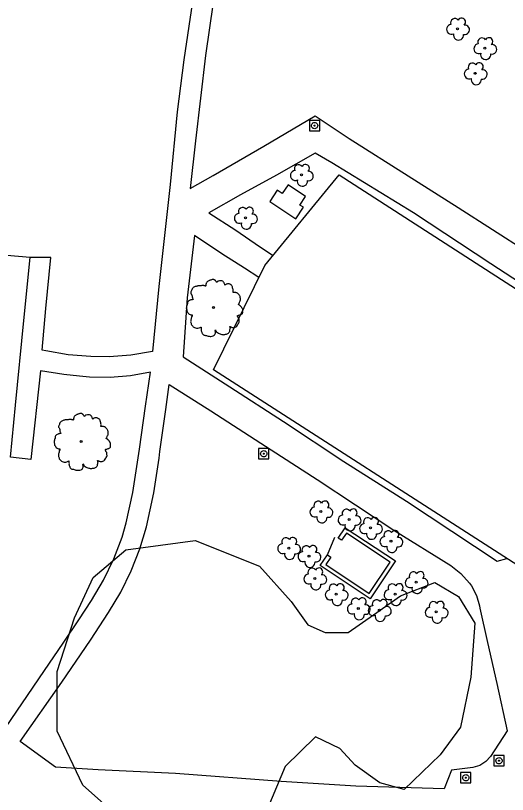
# Model space of a CAD drawing. Extents: x 2161152 to 2175754, y 602179 to 617749.
# Drawn here: x 2162087.7 to 2162182.3, y 604346.6 to 604496.4 of the extents above; entities that cross this region are included whole.
import ezdxf

# ---------------------------------------------------------------- set-up
doc = ezdxf.new("R2010")
doc.units = 0
for name, color, linetype in [('RD_EX_Bldg', 7, 'Continuous'), ('RD_EX_Conc_Sidewalk', 7, 'Continuous'), ('RD_EX_Fence_Gate', 7, 'Continuous'), ('RD_EX_Misc', 7, 'Continuous'), ('RD_EX_Parking_Asphalt', 7, 'Continuous'), ('RD_EX_UT', 7, 'Continuous'), ('RD_EX_VEG', 7, 'Continuous'), ('RD_EX_Wall', 7, 'Continuous')]:
    doc.layers.add(name, color=color, linetype=linetype)

msp = doc.modelspace()

# ---------------------------------------------------------------- linework, layer by layer
at = {"layer": 'RD_EX_Bldg'}
msp.add_lwpolyline([(2162125.75, 604428.32), (2162135.65, 604448.33), (2162149.96, 604465.82), (2162209.33, 604427.55), (2162202.55, 604413.53), (2162209.68, 604408.91), (2162208.29, 604406.77), (2162210.55, 604405.33), (2162205.78, 604397.96), (2162203.49, 604399.48), (2162202.2, 604397.57), (2162195.17, 604402.12), (2162185.22, 604390.06), (2162125.75, 604428.32)], dxfattribs=at)
at = {"layer": 'RD_EX_Conc_Sidewalk'}
for points in [[(2162121.7, 604499.1), (2162120.07, 604487.93), (2162118.77, 604477.92), (2162117.39, 604463.94), (2162115.25, 604444.33), (2162113.99, 604431.84), (2162109.87, 604431.12), (2162105.7, 604430.8), (2162102.14, 604430.83), (2162097.79, 604431.19), (2162093.48, 604431.94), (2162092.79, 604432.09), (2162093.48, 604440.1), (2162094.47, 604449.91), (2162090.47, 604449.9)], [(2162125.68, 604498.95), (2162124.2, 604488.77), (2162122.28, 604472.34), (2162121.29, 604463.17), (2162125.69, 604465.69), (2162135.43, 604471.3), (2162145.31, 604477.12), (2162151.9, 604472.75), (2162163.23, 604465.62), (2162172.82, 604459.49), (2162186.09, 604451.02)], [(2162206.27, 604429.53), (2162206.09, 604430.67), (2162194.77, 604438.5), (2162179.14, 604448.65), (2162164.27, 604458.5), (2162148.52, 604468.07), (2162145.33, 604469.98), (2162137.87, 604465.73), (2162130.94, 604461.96), (2162124.87, 604458.51), (2162130.07, 604455.12), (2162134.61, 604452.03), (2162137.24, 604450.27)], [(2162134.51, 604446.02), (2162131.75, 604447.82), (2162127.34, 604450.62), (2162122.09, 604454.14), (2162120.67, 604442.13), (2162119.89, 604430.82), (2162128.91, 604425.04), (2162139.21, 604418.36), (2162150.83, 604410.68), (2162162.92, 604403), (2162180.38, 604391.48), (2162182.22, 604392)], [(2162084.55, 604357.83), (2162093.23, 604370.46), (2162096.84, 604375.72), (2162099.85, 604380.18), (2162102.27, 604383.94), (2162104.58, 604387.83), (2162106.55, 604391.91), (2162108.15, 604396.14), (2162108.96, 604398.86), (2162110.21, 604404.72), (2162111.48, 604413.01), (2162112.67, 604421.33), (2162113.63, 604427.87), (2162109.76, 604427.14), (2162105.84, 604426.81), (2162101.91, 604426.87), (2162099.98, 604427.04), (2162096.94, 604427.39), (2162092.44, 604428.11), (2162090.57, 604411.07), (2162086.7, 604411.51)], [(2162180.32, 604367.94), (2162182.27, 604358.84), (2162179.08, 604353.95), (2162178.19, 604352.96), (2162177.01, 604352.2), (2162175.67, 604351.79), (2162171.59, 604351.33), (2162170.16, 604347.68), (2162153.15, 604348.24), (2162138.81, 604349.12), (2162118.41, 604350.68), (2162103.54, 604351.34), (2162095.33, 604351.86), (2162088.57, 604356.79), (2162096.59, 604368.2), (2162102.06, 604376.27), (2162105.52, 604381.62), (2162107.9, 604385.53), (2162109.93, 604389.63), (2162111.6, 604393.89), (2162112.86, 604398.09), (2162114.27, 604404.65), (2162115.29, 604411.27), (2162115.45, 604412.58), (2162116.58, 604420.64), (2162117.22, 604425.45), (2162125.21, 604420.39), (2162134.86, 604414.2), (2162145.71, 604407.2), (2162160.46, 604397.47), (2162171.46, 604390.66), (2162173.39, 604389.11), (2162175.05, 604387.27), (2162175.42, 604386.76), (2162176.37, 604384.91), (2162176.96, 604382.92), (2162177.04, 604382.44), (2162178.48, 604375.88), (2162180.32, 604367.94)]]:
    msp.add_lwpolyline(points, dxfattribs=at)
at = {"layer": 'RD_EX_Fence_Gate'}
msp.add_line((2162147.7, 604392.68), (2162149.14, 604396.13), dxfattribs=at)
at = {"layer": 'RD_EX_Misc'}
for points in [[(2162144.21, 604474.26), (2162146.21, 604474.26), (2162146.21, 604476.26), (2162144.21, 604476.26), (2162144.21, 604474.26)], [(2162144.61, 604475.26), (2162144.63, 604475.41), (2162144.69, 604475.56), (2162144.78, 604475.68), (2162144.9, 604475.78), (2162145.04, 604475.84), (2162145.19, 604475.86), (2162145.34, 604475.85), (2162145.49, 604475.8), (2162145.61, 604475.71), (2162145.71, 604475.59), (2162145.78, 604475.45), (2162145.81, 604475.3), (2162145.81, 604475.26)], [(2162145.81, 604475.26), (2162145.79, 604475.11), (2162145.73, 604474.97), (2162145.64, 604474.85), (2162145.52, 604474.75), (2162145.38, 604474.69), (2162145.23, 604474.66), (2162145.07, 604474.68), (2162144.93, 604474.73), (2162144.8, 604474.82), (2162144.71, 604474.94), (2162144.64, 604475.07), (2162144.61, 604475.23), (2162144.61, 604475.26)], [(2162145.11, 604475.26), (2162145.13, 604475.32), (2162145.18, 604475.36), (2162145.24, 604475.36), (2162145.29, 604475.32), (2162145.31, 604475.26)], [(2162145.31, 604475.26), (2162145.29, 604475.2), (2162145.24, 604475.17), (2162145.18, 604475.17), (2162145.13, 604475.2), (2162145.11, 604475.26)], [(2162134.43, 604411.15), (2162136.43, 604411.15), (2162136.43, 604413.15), (2162134.43, 604413.15), (2162134.43, 604411.15)], [(2162134.83, 604412.15), (2162134.85, 604412.31), (2162134.91, 604412.45), (2162135, 604412.57), (2162135.12, 604412.67), (2162135.26, 604412.73), (2162135.41, 604412.75), (2162135.57, 604412.74), (2162135.71, 604412.69), (2162135.84, 604412.6), (2162135.94, 604412.48), (2162136, 604412.34), (2162136.03, 604412.19), (2162136.03, 604412.15)], [(2162136.03, 604412.15), (2162136.01, 604412), (2162135.96, 604411.86), (2162135.86, 604411.74), (2162135.74, 604411.64), (2162135.6, 604411.58), (2162135.45, 604411.55), (2162135.3, 604411.57), (2162135.16, 604411.62), (2162135.03, 604411.71), (2162134.93, 604411.83), (2162134.86, 604411.97), (2162134.83, 604412.12), (2162134.83, 604412.15)], [(2162135.33, 604412.15), (2162135.35, 604412.21), (2162135.4, 604412.25), (2162135.46, 604412.25), (2162135.51, 604412.21), (2162135.53, 604412.15)], [(2162135.53, 604412.15), (2162135.51, 604412.1), (2162135.46, 604412.06), (2162135.4, 604412.06), (2162135.35, 604412.1), (2162135.33, 604412.15)], [(2162179.72, 604352.11), (2162181.72, 604352.11), (2162181.72, 604354.11), (2162179.72, 604354.11), (2162179.72, 604352.11)], [(2162180.12, 604353.11), (2162180.14, 604353.26), (2162180.19, 604353.4), (2162180.29, 604353.53), (2162180.41, 604353.62), (2162180.55, 604353.69), (2162180.7, 604353.71), (2162180.85, 604353.7), (2162180.99, 604353.64), (2162181.12, 604353.55), (2162181.22, 604353.44), (2162181.29, 604353.3), (2162181.32, 604353.15), (2162181.32, 604353.11)], [(2162181.32, 604353.11), (2162181.3, 604352.96), (2162181.24, 604352.82), (2162181.15, 604352.69), (2162181.03, 604352.6), (2162180.89, 604352.54), (2162180.74, 604352.51), (2162180.58, 604352.53), (2162180.44, 604352.58), (2162180.31, 604352.67), (2162180.21, 604352.78), (2162180.15, 604352.92), (2162180.12, 604353.07), (2162180.12, 604353.11)], [(2162180.62, 604353.11), (2162180.64, 604353.17), (2162180.69, 604353.21), (2162180.75, 604353.21), (2162180.8, 604353.17), (2162180.82, 604353.11)], [(2162180.82, 604353.11), (2162180.8, 604353.05), (2162180.75, 604353.02), (2162180.69, 604353.02), (2162180.64, 604353.05), (2162180.62, 604353.11)], [(2162173.32, 604348.85), (2162175.32, 604348.85), (2162175.32, 604350.85), (2162173.32, 604350.85), (2162173.32, 604348.85)], [(2162173.72, 604349.85), (2162173.74, 604350), (2162173.8, 604350.14), (2162173.89, 604350.26), (2162174.01, 604350.36), (2162174.15, 604350.42), (2162174.3, 604350.45), (2162174.46, 604350.43), (2162174.6, 604350.38), (2162174.73, 604350.29), (2162174.83, 604350.17), (2162174.89, 604350.03), (2162174.92, 604349.88), (2162174.92, 604349.85)], [(2162174.92, 604349.85), (2162174.9, 604349.69), (2162174.85, 604349.55), (2162174.75, 604349.43), (2162174.63, 604349.33), (2162174.49, 604349.27), (2162174.34, 604349.25), (2162174.19, 604349.26), (2162174.04, 604349.31), (2162173.92, 604349.4), (2162173.82, 604349.52), (2162173.75, 604349.66), (2162173.72, 604349.81), (2162173.72, 604349.85)], [(2162174.22, 604349.85), (2162174.24, 604349.9), (2162174.29, 604349.94), (2162174.35, 604349.94), (2162174.4, 604349.9), (2162174.42, 604349.85)], [(2162174.42, 604349.85), (2162174.4, 604349.79), (2162174.35, 604349.75), (2162174.29, 604349.75), (2162174.24, 604349.79), (2162174.22, 604349.85)]]:
    msp.add_lwpolyline(points, dxfattribs=at)
at = {"layer": 'RD_EX_Parking_Asphalt'}
msp.add_lwpolyline([(2162086.7, 604411.51), (2162087.67, 604421.52), (2162089.22, 604437.77), (2162090.47, 604449.9), (2162083.69, 604450.47)], dxfattribs=at)
at = {"layer": 'RD_EX_UT'}
msp.add_lwpolyline([(2162136.58, 604460.64), (2162141.59, 604457.32), (2162143.06, 604459.54), (2162142.39, 604459.98), (2162143.49, 604461.64), (2162140.1, 604463.89), (2162138.98, 604462.21), (2162138.04, 604462.83), (2162136.58, 604460.64)], dxfattribs=at)
at = {"layer": 'RD_EX_VEG'}
for points in [[(2162108.61, 604341.27), (2162100.59, 604348.44), (2162095.66, 604358.79), (2162095.65, 604370.28), (2162099.03, 604380.6), (2162102.62, 604388.34), (2162108.85, 604393.66), (2162122.21, 604395.48), (2162134.64, 604390.53), (2162140.68, 604383.71), (2162143.89, 604379.28), (2162147.23, 604377.76), (2162151.67, 604377.76), (2162156.57, 604381.19), (2162161.77, 604384.84), (2162168.37, 604387.36), (2162172.91, 604384.67), (2162176.07, 604379.59), (2162175.31, 604369.18)], [(2162175.31, 604369.18), (2162173.29, 604359.57), (2162169.36, 604354.28), (2162162.45, 604347.56), (2162157.77, 604348.84), (2162153.05, 604352.26), (2162150.05, 604355.46), (2162145.42, 604357.69), (2162139.57, 604351.98), (2162135.36, 604342.07)]]:
    msp.add_lwpolyline(points, dxfattribs=at)
for centre, radius in [((2162172.74, 604493.89), 0.188), ((2162177.98, 604490.14), 0.188), ((2162176.14, 604485.31), 0.188), ((2162142.67, 604465.77), 0.188), ((2162131.9, 604457.53), 0.188), ((2162125.73, 604440.29), 0.188), ((2162125.72, 604440.27), 0.000075), ((2162100.27, 604414.52), 0.188), ((2162100.27, 604414.51), 0.000075), ((2162146.44, 604401.05), 0.188), ((2162151.86, 604399.52), 0.188), ((2162155.98, 604397.88), 0.188), ((2162159.92, 604395.35), 0.188), ((2162140.24, 604394.02), 0.188), ((2162144.14, 604392.48), 0.188), ((2162145.26, 604388.17), 0.188), ((2162164.77, 604387.46), 0.188), ((2162149.39, 604385.13), 0.188), ((2162160.71, 604385.14), 0.188), ((2162153.63, 604382.4), 0.188), ((2162157.68, 604382.09), 0.188), ((2162168.63, 604381.74), 0.188)]:
    msp.add_circle(centre, radius, dxfattribs=at)
for centre, radius, start, end in [((2162172.2, 604495.05), 0.813, 34.9763, 204.756), ((2162173.52, 604495.17), 0.746, 308.7626, 152.0467), ((2162171.56, 604493.77), 0.943, 96.4518, 294.734), ((2162174.12, 604493.68), 0.914, 256.5667, 98.1046), ((2162172.92, 604492.69), 0.988, 166.8827, 5.7589), ((2162177.44, 604491.3), 0.813, 34.9763, 204.756), ((2162178.76, 604491.42), 0.746, 308.7626, 152.0467), ((2162176.81, 604490.03), 0.943, 96.4518, 294.734), ((2162179.36, 604489.93), 0.914, 256.5667, 98.1046), ((2162178.16, 604488.95), 0.988, 166.8827, 5.7589), ((2162175.6, 604486.47), 0.813, 34.9763, 204.756), ((2162176.93, 604486.58), 0.746, 308.7626, 152.0467), ((2162174.97, 604485.19), 0.943, 96.4518, 294.734), ((2162177.52, 604485.1), 0.914, 256.5667, 98.1046), ((2162176.33, 604484.11), 0.988, 166.8827, 5.7589), ((2162142.13, 604466.93), 0.813, 34.9763, 204.756), ((2162143.46, 604467.05), 0.746, 308.7626, 152.0467), ((2162141.5, 604465.66), 0.943, 96.4518, 294.734), ((2162144.05, 604465.56), 0.914, 256.5667, 98.1046), ((2162142.86, 604464.58), 0.988, 166.8827, 5.7589), ((2162131.36, 604458.69), 0.813, 34.9763, 204.756), ((2162132.68, 604458.81), 0.746, 308.7626, 152.0467), ((2162130.72, 604457.41), 0.943, 96.4518, 294.734), ((2162133.28, 604457.32), 0.914, 256.5667, 98.1046), ((2162132.08, 604456.33), 0.988, 166.8827, 5.7589), ((2162145.9, 604402.21), 0.813, 34.9763, 204.756), ((2162147.23, 604402.32), 0.746, 308.7626, 152.0467), ((2162145.27, 604400.93), 0.943, 96.4518, 294.734), ((2162147.82, 604400.84), 0.914, 256.5667, 98.1046), ((2162152.65, 604400.79), 0.746, 308.7626, 152.0467), ((2162146.63, 604399.85), 0.988, 166.8827, 5.7589), ((2162150.69, 604399.4), 0.943, 96.4518, 294.734), ((2162151.32, 604400.68), 0.813, 34.9763, 204.756), ((2162153.24, 604399.31), 0.914, 256.5667, 98.1046), ((2162152.05, 604398.32), 0.988, 166.8827, 5.7589), ((2162154.81, 604397.76), 0.943, 96.4518, 294.734), ((2162155.44, 604399.04), 0.813, 34.9763, 204.756), ((2162156.77, 604399.15), 0.746, 308.7626, 152.0467), ((2162157.36, 604397.67), 0.914, 256.5667, 98.1046), ((2162159.38, 604396.51), 0.813, 34.9763, 204.756), ((2162160.7, 604396.63), 0.746, 308.7626, 152.0467), ((2162139.69, 604395.18), 0.813, 34.9763, 204.756), ((2162141.02, 604395.3), 0.746, 308.7626, 152.0467), ((2162156.17, 604396.68), 0.988, 166.8827, 5.7589), ((2162158.74, 604395.23), 0.943, 96.4518, 294.734), ((2162161.3, 604395.14), 0.914, 256.5667, 98.1046), ((2162139.06, 604393.9), 0.943, 96.4518, 294.734), ((2162141.61, 604393.81), 0.914, 256.5667, 98.1046), ((2162143.6, 604393.64), 0.813, 34.9763, 204.756), ((2162144.92, 604393.75), 0.746, 308.7626, 152.0467), ((2162160.1, 604394.15), 0.988, 166.8827, 5.7589), ((2162140.42, 604392.82), 0.988, 166.8827, 5.7589), ((2162142.97, 604392.36), 0.943, 96.4518, 294.734), ((2162145.52, 604392.27), 0.914, 256.5667, 98.1046), ((2162144.32, 604391.28), 0.988, 166.8827, 5.7589), ((2162144.72, 604389.33), 0.813, 34.9763, 204.756), ((2162146.05, 604389.44), 0.746, 308.7626, 152.0467), ((2162144.09, 604388.05), 0.943, 96.4518, 294.734), ((2162146.64, 604387.96), 0.914, 256.5667, 98.1046), ((2162163.59, 604387.34), 0.943, 96.4518, 294.734), ((2162164.23, 604388.62), 0.813, 34.9763, 204.756), ((2162165.55, 604388.74), 0.746, 308.7626, 152.0467), ((2162166.15, 604387.25), 0.914, 256.5667, 98.1046), ((2162145.45, 604386.97), 0.988, 166.8827, 5.7589), ((2162148.85, 604386.29), 0.813, 34.9763, 204.756), ((2162150.18, 604386.4), 0.746, 308.7626, 152.0467), ((2162160.17, 604386.3), 0.813, 34.9763, 204.756), ((2162161.5, 604386.42), 0.746, 308.7626, 152.0467), ((2162148.22, 604385.01), 0.943, 96.4518, 294.734), ((2162150.77, 604384.92), 0.914, 256.5667, 98.1046), ((2162159.54, 604385.03), 0.943, 96.4518, 294.734), ((2162162.09, 604384.93), 0.914, 256.5667, 98.1046), ((2162164.95, 604386.26), 0.988, 166.8827, 5.7589), ((2162149.58, 604383.93), 0.988, 166.8827, 5.7589), ((2162153.09, 604383.56), 0.813, 34.9763, 204.756), ((2162154.41, 604383.68), 0.746, 308.7626, 152.0467), ((2162157.14, 604383.25), 0.813, 34.9763, 204.756), ((2162158.46, 604383.36), 0.746, 308.7626, 152.0467), ((2162160.9, 604383.95), 0.988, 166.8827, 5.7589), ((2162168.09, 604382.9), 0.813, 34.9763, 204.756), ((2162169.41, 604383.02), 0.746, 308.7626, 152.0467), ((2162152.46, 604382.29), 0.943, 96.4518, 294.734), ((2162155.01, 604382.19), 0.914, 256.5667, 98.1046), ((2162156.5, 604381.97), 0.943, 96.4518, 294.734), ((2162159.06, 604381.88), 0.914, 256.5667, 98.1046), ((2162167.45, 604381.63), 0.943, 96.4518, 294.734), ((2162170.01, 604381.53), 0.914, 256.5667, 98.1046), ((2162153.81, 604381.21), 0.988, 166.8827, 5.7589), ((2162157.86, 604380.89), 0.988, 166.8827, 5.7589), ((2162168.81, 604380.55), 0.988, 166.8827, 5.7589)]:
    msp.add_arc(centre, radius, start, end, dxfattribs=at)
for points in [[(2162125.83, 604445.66), (2162125.6, 604445.68), (2162125.36, 604445.6), (2162125.17, 604445.53), (2162125, 604445.47), (2162124.84, 604445.4), (2162124.61, 604445.27), (2162124.44, 604445.12), (2162124.35, 604444.93), (2162124.31, 604444.76), (2162124.27, 604444.56), (2162124.27, 604444.42), (2162124.18, 604444.41), (2162124.07, 604444.42), (2162123.88, 604444.48), (2162123.69, 604444.48), (2162123.5, 604444.48), (2162123.24, 604444.46), (2162122.98, 604444.46), (2162122.77, 604444.42), (2162122.53, 604444.39), (2162122.25, 604444.29), (2162121.99, 604444.2), (2162121.76, 604444.01), (2162121.57, 604443.66), (2162121.48, 604443.39), (2162121.37, 604443.21), (2162121.48, 604442.87), (2162121.61, 604442.61), (2162121.63, 604442.46), (2162121.69, 604442.14), (2162121.76, 604441.97), (2162121.86, 604441.82), (2162121.8, 604441.8), (2162121.52, 604441.76), (2162121.29, 604441.69), (2162120.97, 604441.52), (2162120.81, 604441.35), (2162120.73, 604441.11), (2162120.71, 604440.84), (2162120.64, 604440.69), (2162120.58, 604440.49), (2162120.56, 604440.43), (2162120.52, 604440.19), (2162120.6, 604439.85), (2162120.62, 604439.59), (2162120.71, 604439.42), (2162120.82, 604439.29), (2162120.96, 604439.1), (2162121.26, 604438.93), (2162121.5, 604438.86), (2162121.65, 604438.84), (2162121.52, 604438.46), (2162121.48, 604438.2), (2162121.39, 604437.9), (2162121.39, 604437.85), (2162121.35, 604437.49), (2162121.46, 604437.25), (2162121.52, 604436.96), (2162121.65, 604436.8), (2162121.86, 604436.57), (2162122.1, 604436.4), (2162122.47, 604436.31), (2162122.77, 604436.33), (2162123.21, 604436.46), (2162123.39, 604436.52), (2162123.37, 604436.38), (2162123.39, 604436.1), (2162123.39, 604435.78), (2162123.5, 604435.54), (2162123.58, 604435.33), (2162123.69, 604435.15), (2162123.94, 604434.98), (2162124.24, 604434.92), (2162124.55, 604434.81), (2162124.89, 604434.75), (2162125.27, 604434.73), (2162125.72, 604434.85), (2162125.92, 604434.94), (2162126, 604435.07), (2162126.15, 604435.35), (2162126.11, 604435.52), (2162126.13, 604435.97), (2162126.2, 604435.84), (2162126.33, 604435.58), (2162126.71, 604435.35), (2162127.01, 604435.22), (2162127.37, 604435.11), (2162127.59, 604435.05), (2162127.95, 604435.11), (2162128.23, 604435.17), (2162128.51, 604435.26), (2162128.73, 604435.47), (2162128.87, 604435.67), (2162128.9, 604435.88), (2162128.96, 604436.16), (2162129, 604436.29)], [(2162129, 604436.29), (2162128.94, 604436.42), (2162128.9, 604436.61), (2162128.96, 604436.59), (2162129.09, 604436.55), (2162129.3, 604436.46), (2162129.46, 604436.4), (2162129.71, 604436.42), (2162129.91, 604436.5), (2162130.25, 604436.7), (2162130.46, 604437.06), (2162130.66, 604437.36), (2162130.72, 604437.6), (2162130.68, 604437.77), (2162130.66, 604438.15), (2162130.51, 604438.33), (2162130.48, 604438.43), (2162130.4, 604438.73), (2162130.46, 604438.76), (2162130.66, 604438.8), (2162130.95, 604438.9), (2162131.15, 604438.99), (2162131.32, 604439.12), (2162131.38, 604439.29), (2162131.36, 604439.59), (2162131.4, 604439.89), (2162131.34, 604440), (2162131.26, 604440.11), (2162131.21, 604440.26), (2162131.1, 604440.38), (2162131.02, 604440.49), (2162130.95, 604440.56), (2162130.85, 604440.68), (2162130.72, 604440.77), (2162130.61, 604440.81), (2162130.57, 604440.92), (2162130.68, 604441.07), (2162130.72, 604441.14), (2162130.74, 604441.31), (2162130.91, 604441.58), (2162130.95, 604441.88), (2162130.91, 604442.19), (2162130.87, 604442.4), (2162130.76, 604442.61), (2162130.61, 604442.79), (2162130.51, 604442.92), (2162130.38, 604443.02), (2162130.14, 604443.11), (2162129.95, 604443.15), (2162129.69, 604443.15), (2162129.54, 604443.19), (2162129.56, 604443.22), (2162129.56, 604443.34), (2162129.56, 604443.54), (2162129.5, 604443.88), (2162129.39, 604444.26), (2162129.39, 604444.27), (2162129.31, 604444.46), (2162129.15, 604444.61), (2162129.01, 604444.69), (2162128.87, 604444.78), (2162128.68, 604444.8), (2162128.45, 604444.8), (2162128.25, 604444.76), (2162128.1, 604444.69), (2162127.97, 604444.59), (2162127.91, 604444.71), (2162127.83, 604444.93), (2162127.8, 604445.04), (2162127.68, 604445.17), (2162127.52, 604445.32), (2162127.18, 604445.42), (2162126.71, 604445.36), (2162126.48, 604445.21), (2162126.37, 604445.08), (2162126.33, 604445.17), (2162126.18, 604445.32), (2162126.11, 604445.45), (2162125.98, 604445.55), (2162125.87, 604445.62), (2162125.79, 604445.66)], [(2162100.37, 604419.9), (2162100.15, 604419.92), (2162099.9, 604419.84), (2162099.72, 604419.77), (2162099.55, 604419.71), (2162099.38, 604419.64), (2162099.16, 604419.5), (2162098.99, 604419.35), (2162098.89, 604419.17), (2162098.86, 604419), (2162098.82, 604418.79), (2162098.82, 604418.66), (2162098.72, 604418.64), (2162098.61, 604418.66), (2162098.42, 604418.72), (2162098.24, 604418.72), (2162098.05, 604418.72), (2162097.79, 604418.7), (2162097.52, 604418.7), (2162097.32, 604418.66), (2162097.07, 604418.62), (2162096.79, 604418.53), (2162096.53, 604418.44), (2162096.31, 604418.25), (2162096.12, 604417.89), (2162096.03, 604417.63), (2162095.91, 604417.44), (2162096.03, 604417.11), (2162096.16, 604416.84), (2162096.18, 604416.69), (2162096.23, 604416.37), (2162096.31, 604416.21), (2162096.4, 604416.06), (2162096.34, 604416.04), (2162096.06, 604416), (2162095.84, 604415.92), (2162095.52, 604415.76), (2162095.35, 604415.59), (2162095.28, 604415.34), (2162095.26, 604415.08), (2162095.18, 604414.93), (2162095.13, 604414.73), (2162095.11, 604414.67), (2162095.07, 604414.43), (2162095.14, 604414.09), (2162095.16, 604413.83), (2162095.26, 604413.66), (2162095.37, 604413.53), (2162095.5, 604413.34), (2162095.8, 604413.17), (2162096.04, 604413.09), (2162096.19, 604413.08), (2162096.06, 604412.7), (2162096.03, 604412.44), (2162095.93, 604412.14), (2162095.93, 604412.08), (2162095.89, 604411.73), (2162096.01, 604411.48), (2162096.06, 604411.2), (2162096.19, 604411.03), (2162096.4, 604410.81), (2162096.64, 604410.64), (2162097.02, 604410.55), (2162097.32, 604410.56), (2162097.75, 604410.7), (2162097.94, 604410.75), (2162097.92, 604410.62), (2162097.94, 604410.34), (2162097.94, 604410.02), (2162098.05, 604409.78), (2162098.12, 604409.57), (2162098.24, 604409.38), (2162098.48, 604409.21), (2162098.78, 604409.16), (2162099.1, 604409.05), (2162099.44, 604408.99), (2162099.81, 604408.97), (2162100.26, 604409.08), (2162100.47, 604409.18), (2162100.54, 604409.31), (2162100.69, 604409.59), (2162100.65, 604409.76), (2162100.67, 604410.21), (2162100.75, 604410.08), (2162100.88, 604409.81), (2162101.25, 604409.59), (2162101.55, 604409.46), (2162101.91, 604409.35), (2162102.14, 604409.29), (2162102.49, 604409.35), (2162102.77, 604409.4), (2162103.05, 604409.5), (2162103.28, 604409.7), (2162103.41, 604409.91), (2162103.45, 604410.11), (2162103.5, 604410.4), (2162103.54, 604410.53)], [(2162103.54, 604410.53), (2162103.48, 604410.66), (2162103.45, 604410.85), (2162103.5, 604410.83), (2162103.63, 604410.79), (2162103.84, 604410.7), (2162104.01, 604410.64), (2162104.25, 604410.66), (2162104.46, 604410.73), (2162104.8, 604410.94), (2162105, 604411.3), (2162105.21, 604411.6), (2162105.27, 604411.84), (2162105.23, 604412.01), (2162105.21, 604412.38), (2162105.06, 604412.57), (2162105.02, 604412.66), (2162104.95, 604412.96), (2162105, 604413), (2162105.21, 604413.04), (2162105.49, 604413.13), (2162105.7, 604413.23), (2162105.86, 604413.36), (2162105.92, 604413.53), (2162105.9, 604413.83), (2162105.94, 604414.13), (2162105.88, 604414.24), (2162105.81, 604414.35), (2162105.75, 604414.5), (2162105.64, 604414.61), (2162105.56, 604414.73), (2162105.49, 604414.8), (2162105.4, 604414.91), (2162105.27, 604415.01), (2162105.15, 604415.04), (2162105.12, 604415.16), (2162105.23, 604415.31), (2162105.27, 604415.38), (2162105.28, 604415.55), (2162105.45, 604415.81), (2162105.49, 604416.11), (2162105.45, 604416.43), (2162105.42, 604416.64), (2162105.3, 604416.84), (2162105.15, 604417.03), (2162105.06, 604417.16), (2162104.93, 604417.26), (2162104.68, 604417.35), (2162104.5, 604417.39), (2162104.23, 604417.39), (2162104.08, 604417.42), (2162104.1, 604417.46), (2162104.1, 604417.57), (2162104.1, 604417.78), (2162104.05, 604418.12), (2162103.93, 604418.49), (2162103.93, 604418.51), (2162103.86, 604418.7), (2162103.69, 604418.85), (2162103.56, 604418.92), (2162103.41, 604419.02), (2162103.22, 604419.04), (2162103, 604419.04), (2162102.79, 604419), (2162102.64, 604418.92), (2162102.51, 604418.83), (2162102.45, 604418.94), (2162102.38, 604419.17), (2162102.34, 604419.28), (2162102.23, 604419.41), (2162102.06, 604419.56), (2162101.72, 604419.65), (2162101.25, 604419.6), (2162101.03, 604419.45), (2162100.92, 604419.32), (2162100.88, 604419.41), (2162100.73, 604419.56), (2162100.65, 604419.69), (2162100.52, 604419.79), (2162100.41, 604419.86), (2162100.34, 604419.9)]]:
    msp.add_spline(points, degree=3, dxfattribs=at)
at = {"layer": 'RD_EX_Wall'}
msp.add_lwpolyline([(2162150.4, 604395.5), (2162149.78, 604395.92), (2162151.12, 604397.93), (2162160.77, 604391.54), (2162155.91, 604384.24), (2162146.3, 604390.67), (2162147.7, 604392.68), (2162148.32, 604392.25), (2162147.35, 604390.87), (2162155.7, 604385.29), (2162159.73, 604391.33), (2162151.33, 604396.89), (2162150.4, 604395.5)], dxfattribs=at)

doc.saveas('drawing.dxf')
